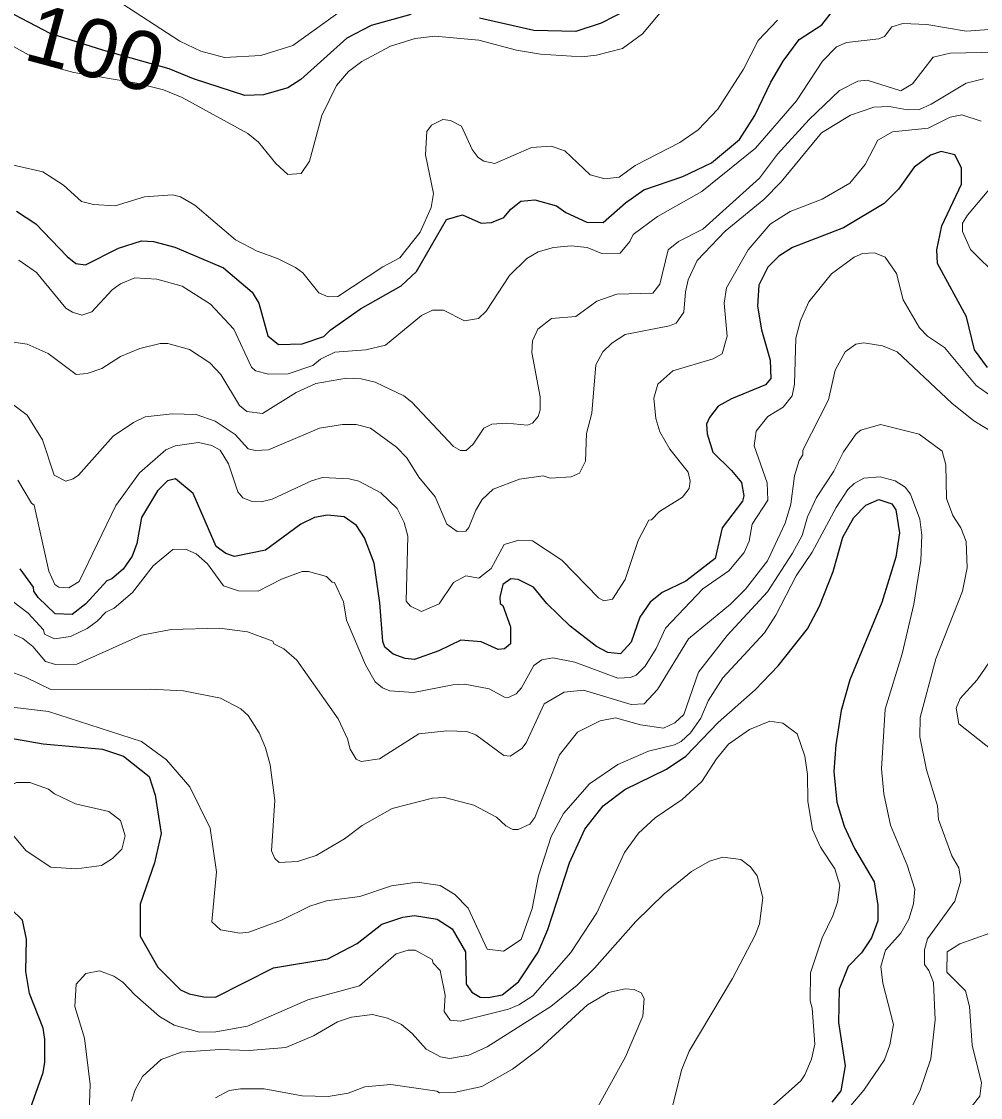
# Model space of a CAD drawing. Extents: x 673.3 to 698.5, y 6984.3 to 7012.3.
# Drawn here: x 691.49 to 692.801, y 6989.644 to 6991.114 of the extents above; entities that cross this region are included whole.
import ezdxf
from ezdxf.enums import TextEntityAlignment as Align

# ---------------------------------------------------------------- set-up
doc = ezdxf.new("R2010")
doc.units = 0
doc.header["$LTSCALE"] = 0.032
doc.layers.add('1', color=7, linetype='Continuous', lineweight=25)
doc.layers.add('2', color=7, linetype='Continuous', lineweight=13)
doc.layers.add('61', color=7, linetype='Continuous')

msp = doc.modelspace()

# ---------------------------------------------------------------- linework, layer by layer
at = {"layer": '1'}
for points in [[(691.4835, 6990.8551), (691.5099, 6990.8381), (691.5524, 6990.7933), (691.5645, 6990.7835), (691.5777, 6990.782), (691.623, 6990.8046), (691.6542, 6990.8145), (691.6705, 6990.8137), (691.6997, 6990.8058), (691.7661, 6990.7779), (691.8056, 6990.7444), (691.8148, 6990.7295), (691.8271, 6990.6849), (691.8416, 6990.6729), (691.8737, 6990.6739), (691.9036, 6990.6837), (691.9121, 6990.6928), (691.9534, 6990.7218), (692.0092, 6990.7532), (692.0302, 6990.7728), (692.071, 6990.844), (692.0929, 6990.8503), (692.1185, 6990.839), (692.1324, 6990.8397), (692.1495, 6990.8465), (692.1589, 6990.8581), (692.1728, 6990.8689), (692.1917, 6990.8708), (692.2216, 6990.8626), (692.2341, 6990.8533), (692.2628, 6990.84), (692.2851, 6990.8398), (692.3157, 6990.8667), (692.341, 6990.8842), (692.3943, 6990.9028), (692.4331, 6990.9213), (692.4718, 6990.9532), (692.4926, 6990.986), (692.5144, 6991.0314), (692.5312, 6991.0602), (692.5533, 6991.0897), (692.584, 6991.11), (692.6005, 6991.1309)], [(692.3179, 6991.1306), (692.2826, 6991.1124), (692.2479, 6991.1006), (692.1904, 6991.102), (692.116, 6991.119)], [(692.0223, 6991.1239), (691.9683, 6991.1092), (691.9347, 6991.0919), (691.8719, 6991.0354), (691.8543, 6991.0237), (691.821, 6991.0144), (691.7954, 6991.0132), (691.7252, 6991.0363), (691.6921, 6991.05), (691.6027, 6991.0749), (691.5292, 6991.098), (691.471, 6991.1285)], [(692.8105, 6990.6415), (692.7927, 6990.6657), (692.782, 6990.7106), (692.7423, 6990.7836), (692.7415, 6990.8023), (692.7481, 6990.835), (692.7748, 6990.8922), (692.7748, 6990.9144), (692.7659, 6990.9322), (692.7471, 6990.9367), (692.7325, 6990.9318), (692.7105, 6990.9155), (692.6891, 6990.8851), (692.6691, 6990.8657), (692.6139, 6990.8326), (692.5438, 6990.8057), (692.5254, 6990.7939), (692.5105, 6990.7788), (692.498, 6990.7539), (692.4963, 6990.7254), (692.5015, 6990.6931), (692.5134, 6990.6516), (692.5142, 6990.6267), (692.5072, 6990.6177), (692.4605, 6990.5987), (692.4426, 6990.5889), (692.4304, 6990.5734), (692.4263, 6990.5642), (692.4272, 6990.5507), (692.4352, 6990.5256), (692.4608, 6990.5007), (692.4741, 6990.4842), (692.4776, 6990.466), (692.4759, 6990.4589), (692.4477, 6990.4225), (692.4383, 6990.3804), (692.398, 6990.3497), (692.3661, 6990.334), (692.3496, 6990.3208), (692.3353, 6990.3003), (692.3237, 6990.266), (692.309, 6990.2503), (692.2915, 6990.2518), (692.2759, 6990.26), (692.2403, 6990.2879), (692.2083, 6990.3191), (692.1901, 6990.3413), (692.1689, 6990.3519), (692.1592, 6990.3526), (692.148, 6990.3448), (692.1438, 6990.3278), (692.1446, 6990.3189), (692.1479, 6990.3164), (692.1584, 6990.2871), (692.1584, 6990.2637), (692.1506, 6990.257), (692.1415, 6990.2559), (692.1184, 6990.2664), (692.0908, 6990.2688), (692.0608, 6990.2543), (692.0274, 6990.2422), (692.0145, 6990.2436), (691.9984, 6990.2496), (691.987, 6990.2595), (691.9841, 6990.267), (691.98, 6990.3197), (691.9724, 6990.3739), (691.959, 6990.4086), (691.948, 6990.4254), (691.9311, 6990.4375), (691.9083, 6990.4399), (691.8907, 6990.4367)], [(691.8907, 6990.4367), (691.8719, 6990.4272), (691.8236, 6990.3919), (691.7812, 6990.383), (691.7697, 6990.3871), (691.7561, 6990.3968), (691.7249, 6990.4695), (691.7006, 6990.4895), (691.6896, 6990.4866), (691.6759, 6990.473), (691.6542, 6990.4363), (691.6477, 6990.4009), (691.6415, 6990.3836), (691.6291, 6990.3661), (691.6135, 6990.3528), (691.6068, 6990.35), (691.5783, 6990.3183), (691.5595, 6990.3039), (691.5362, 6990.3048), (691.5128, 6990.3273), (691.5069, 6990.336), (691.5066, 6990.3415), (691.4883, 6990.3664)], [(691.4464, 6990.1401), (691.52, 6990.1272), (691.6007, 6990.1198), (691.6298, 6990.1101), (691.6648, 6990.0824), (691.673, 6990.0568), (691.6812, 6990.0044), (691.6722, 6989.9646), (691.6523, 6989.9079), (691.6526, 6989.8644), (691.6766, 6989.8219), (691.7076, 6989.791), (691.7194, 6989.7855), (691.7392, 6989.7812), (691.7552, 6989.7811), (691.8348, 6989.8208), (691.909, 6989.8335), (691.949, 6989.8543), (691.9827, 6989.8805), (692.0112, 6989.8903), (692.0275, 6989.8926), (692.0582, 6989.8877), (692.0787, 6989.8744), (692.0972, 6989.8428), (692.0982, 6989.7985), (692.1055, 6989.7876), (692.117, 6989.7809), (692.1285, 6989.7803), (692.147, 6989.7842), (692.1694, 6989.802), (692.1966, 6989.8422), (692.2095, 6989.8734), (692.2391, 6989.9646), (692.2603, 6990.0103), (692.2852, 6990.0422), (692.315, 6990.0646), (692.3719, 6990.0926), (692.398, 6990.1105), (692.4423, 6990.1562), (692.4928, 6990.201), (692.5246, 6990.2336), (692.5643, 6990.2845), (692.5807, 6990.3155), (692.5995, 6990.3627), (692.613, 6990.4096), (692.6278, 6990.4364), (692.6443, 6990.4535), (692.6619, 6990.4609), (692.68, 6990.4554), (692.6853, 6990.4469), (692.6901, 6990.4157), (692.6851, 6990.3822), (692.6663, 6990.3204), (692.6224, 6990.2148), (692.6105, 6990.1726), (692.6032, 6990.126), (692.6006, 6990.0893), (692.6046, 6990.0476), (692.6146, 6990.0146), (692.6289, 6989.9841), (692.6557, 6989.9385), (692.6608, 6989.9063), (692.6607, 6989.885), (692.6519, 6989.862), (692.6382, 6989.8416), (692.6202, 6989.8229), (692.608, 6989.7919), (692.607, 6989.7463), (692.616, 6989.6871), (692.6101, 6989.653), (692.598, 6989.6374)], [(691.5223, 6989.692), (691.5223, 6989.7235), (691.5196, 6989.7386), (691.501, 6989.7858), (691.4963, 6989.8158), (691.497, 6989.8603), (691.4915, 6989.8863), (691.46, 6989.9161)], [(691.5004, 6989.623), (691.5199, 6989.6779), (691.5223, 6989.692)]]:
    msp.add_lwpolyline(points, dxfattribs=at)
at = {"layer": '2'}
for points in [[(691.6198, 6991.1445), (691.7066, 6991.0876), (691.7352, 6991.0737), (691.7676, 6991.0654), (691.8172, 6991.0682), (691.8611, 6991.0817), (691.9309, 6991.132)], [(692.3701, 6991.1344), (692.3389, 6991.0977), (692.3118, 6991.0774), (692.2762, 6991.0685), (692.2562, 6991.0663), (692.1998, 6991.0696), (692.167, 6991.0752), (692.1152, 6991.0889), (692.0552, 6991.0946), (692.0282, 6991.0912), (691.9947, 6991.0808)], [(692.4153, 6990.9664), (692.4419, 6990.9948), (692.4769, 6991.0493), (692.4973, 6991.0883), (692.5236, 6991.1163)], [(692.8129, 6991.1037), (692.7815, 6991.1012), (692.7274, 6991.1102), (692.6948, 6991.1117), (692.6798, 6991.107), (692.6699, 6991.0941), (692.6622, 6991.0906), (692.6179, 6991.0858), (692.6043, 6991.0799), (692.5849, 6991.0602), (692.5496, 6991.0062), (692.4936, 6990.9413), (692.4199, 6990.8819), (692.3595, 6990.8478), (692.3263, 6990.8235), (692.3218, 6990.8137), (692.3084, 6990.7976), (692.2832, 6990.7973), (692.2634, 6990.8055), (692.2417, 6990.8079), (692.2172, 6990.8054), (692.1966, 6990.7998), (692.1808, 6990.7906), (692.157, 6990.7674), (692.1253, 6990.7184), (692.1149, 6990.7087), (692.0957, 6990.7054), (692.0671, 6990.7199), (692.0519, 6990.72), (692.037, 6990.7127), (691.9878, 6990.672), (691.9607, 6990.6655), (691.9184, 6990.6623), (691.8991, 6990.6528), (691.8882, 6990.6444), (691.8547, 6990.6329), (691.8279, 6990.6324), (691.8101, 6990.6369), (691.8046, 6990.6418)], [(691.9947, 6991.0808), (691.9555, 6991.0596), (691.9371, 6991.046), (691.9206, 6991.027), (691.9008, 6990.9858), (691.8837, 6990.9234), (691.8723, 6990.9066), (691.8541, 6990.9055), (691.838, 6990.9206), (691.814, 6990.9495), (691.7994, 6990.9615), (691.7099, 6991.0106), (691.6842, 6991.0211), (691.6477, 6991.0303), (691.5617, 6991.0449), (691.5262, 6991.0545), (691.4493, 6991.0969)], [(691.9738, 6990.6213), (692.0128, 6990.6026), (692.0238, 6990.594), (692.0807, 6990.5337), (692.0902, 6990.5279), (692.098, 6990.5279), (692.1076, 6990.5366), (692.1222, 6990.5586), (692.1329, 6990.5643), (692.1532, 6990.5653), (692.1816, 6990.5628), (692.1887, 6990.5656), (692.1962, 6990.5746), (692.199, 6990.5835), (692.199, 6990.6014), (692.1877, 6990.662), (692.1885, 6990.6782), (692.196, 6990.6941), (692.2146, 6990.7085), (692.2477, 6990.7111), (692.2765, 6990.7322), (692.3041, 6990.742), (692.3533, 6990.7431), (692.3628, 6990.7553), (692.3743, 6990.8024), (692.388, 6990.8136), (692.4214, 6990.8308), (692.4991, 6990.9005), (692.5235, 6990.933), (692.5669, 6990.9804), (692.6083, 6991.0201), (692.6331, 6991.0327), (692.646, 6991.0344), (692.6919, 6991.0199), (692.7079, 6991.0293), (692.7363, 6991.0658), (692.7595, 6991.071), (692.824, 6991.0727)], [(691.4778, 6990.5912), (691.498, 6990.5765), (691.5189, 6990.5428), (691.5348, 6990.4943), (691.5506, 6990.4864), (691.5609, 6990.4893), (691.5681, 6990.4946), (691.6154, 6990.5475), (691.6433, 6990.5665), (691.6592, 6990.5742), (691.696, 6990.5783), (691.7291, 6990.5775), (691.7547, 6990.5684), (691.7821, 6990.5498), (691.7999, 6990.5305), (691.8098, 6990.5279), (691.8278, 6990.529), (691.8975, 6990.5588), (691.9289, 6990.5636), (691.9477, 6990.5636), (691.9672, 6990.5586), (692.0028, 6990.5327), (692.0168, 6990.5179), (692.0331, 6990.4918), (692.0556, 6990.4646), (692.0714, 6990.4274), (692.0858, 6990.4172), (692.0973, 6990.4177), (692.1018, 6990.4229), (692.1112, 6990.4467), (692.1197, 6990.461), (692.135, 6990.4751), (692.1708, 6990.4888), (692.2034, 6990.4935), (692.2129, 6990.4904), (692.2415, 6990.4923), (692.253, 6990.4973), (692.2609, 6990.5133), (692.2624, 6990.5513), (692.2699, 6990.5789), (692.2752, 6990.6452), (692.2846, 6990.663), (692.297, 6990.6746), (692.3153, 6990.6865), (692.3761, 6990.6986), (692.3848, 6990.7023), (692.3954, 6990.7171), (692.3976, 6990.7451), (692.4016, 6990.7615), (692.4138, 6990.7876), (692.4519, 6990.8279), (692.5049, 6990.8712), (692.5284, 6990.8955), (692.5837, 6990.9621), (692.6233, 6990.9863), (692.655, 6990.9975), (692.6761, 6990.9985), (692.7011, 6990.9937), (692.7175, 6990.9944), (692.7336, 6991.0015), (692.7813, 6991.0303)], [(692.7813, 6991.0303), (692.8052, 6991.036)], [(691.7001, 6990.5344), (691.7321, 6990.5392), (691.7503, 6990.5351), (691.7619, 6990.5284), (691.7731, 6990.5099), (691.7858, 6990.4714), (691.7929, 6990.4635), (691.8055, 6990.4582), (691.8179, 6990.4579), (691.8327, 6990.4618), (691.8864, 6990.4867), (691.9016, 6990.4911), (691.9379, 6990.4895), (691.9512, 6990.4863), (691.9814, 6990.4702), (692.0036, 6990.4488), (692.0134, 6990.4299), (692.0183, 6990.411), (692.0159, 6990.3221), (692.0218, 6990.3154), (692.037, 6990.3081), (692.0613, 6990.3186), (692.0808, 6990.3476), (692.0976, 6990.3567), (692.1152, 6990.3536), (692.132, 6990.367), (692.1501, 6990.3998), (692.1699, 6990.4056), (692.1885, 6990.4048), (692.2288, 6990.3784), (692.2788, 6990.3268), (692.286, 6990.3228), (692.2981, 6990.325), (692.3155, 6990.3519), (692.3332, 6990.4051), (692.3477, 6990.4327), (692.3513, 6990.4335), (692.3622, 6990.4449), (692.3938, 6990.4645), (692.4027, 6990.4761), (692.4041, 6990.4861), (692.4013, 6990.4987), (692.3762, 6990.53), (692.3629, 6990.5537), (692.3574, 6990.5718), (692.3546, 6990.5998), (692.3601, 6990.6186), (692.3804, 6990.6372), (692.4358, 6990.6532), (692.4479, 6990.6604), (692.4547, 6990.6843), (692.4506, 6990.7294), (692.4538, 6990.7506), (692.4835, 6990.8023), (692.5136, 6990.8375), (692.5407, 6990.8547), (692.5845, 6990.8717), (692.6226, 6990.8937), (692.6432, 6990.9192), (692.6608, 6990.9521), (692.6809, 6990.9635), (692.7295, 6990.9685), (692.7596, 6990.9836), (692.7754, 6990.987), (692.802, 6990.9784)], [(691.4468, 6990.9253), (691.5193, 6990.9088), (691.5477, 6990.8909), (691.5723, 6990.8686), (691.5885, 6990.8642), (691.6184, 6990.8626), (691.6585, 6990.8746), (691.6966, 6990.8774), (691.7077, 6990.8748), (691.7273, 6990.8635), (691.7829, 6990.8161), (691.8125, 6990.8005), (691.8402, 6990.7907), (691.8647, 6990.7784), (691.8746, 6990.7708), (691.8964, 6990.7434), (691.9095, 6990.738), (691.9227, 6990.7388), (691.9841, 6990.7791), (692.0075, 6990.7915), (692.0352, 6990.8267), (692.0501, 6990.8604), (692.0532, 6990.8796), (692.0426, 6990.9321), (692.0443, 6990.9641), (692.0506, 6990.973), (692.0661, 6990.9805), (692.0764, 6990.979), (692.0916, 6990.9715), (692.1064, 6990.9397), (692.1142, 6990.9288), (692.1222, 6990.9234), (692.1371, 6990.9204), (692.1871, 6990.9424), (692.2143, 6990.944), (692.233, 6990.9378), (692.2676, 6990.9049), (692.2876, 6990.8992), (692.3073, 6990.9017), (692.329, 6990.9175), (692.3899, 6990.9493), (692.4153, 6990.9664)], [(692.8173, 6990.8902), (692.783, 6990.8499), (692.7765, 6990.8386), (692.7764, 6990.8275), (692.7874, 6990.803), (692.8261, 6990.7645)], [(692.8262, 6990.595), (692.795, 6990.6168), (692.7517, 6990.669), (692.7285, 6990.6844), (692.7175, 6990.6958), (692.6953, 6990.7342), (692.6863, 6990.77), (692.6707, 6990.7922), (692.6562, 6990.7981), (692.6397, 6990.7973), (692.6282, 6990.7925), (692.5971, 6990.7695), (692.5662, 6990.7312), (692.5551, 6990.706), (692.5486, 6990.6815), (692.5467, 6990.6188), (692.5435, 6990.603), (692.5313, 6990.5873), (692.5105, 6990.5746), (692.4943, 6990.5547), (692.4915, 6990.5346), (692.5093, 6990.484), (692.5101, 6990.4603), (692.489, 6990.4275), (692.4848, 6990.4041), (692.478, 6990.3887), (692.4568, 6990.3638), (692.4215, 6990.3391), (692.3706, 6990.2851), (692.3577, 6990.2573), (692.3427, 6990.2335), (692.3302, 6990.2211), (692.3228, 6990.2177), (692.3053, 6990.2169), (692.2466, 6990.2389), (692.2166, 6990.2445), (692.2016, 6990.2419), (692.1905, 6990.2341), (692.1736, 6990.2035), (692.1664, 6990.1956), (692.1559, 6990.1907), (692.1504, 6990.191), (692.1292, 6990.2022), (692.0962, 6990.2086), (692.0796, 6990.2078), (692.0262, 6990.1973), (691.9936, 6990.1995), (691.9837, 6990.2037), (691.9734, 6990.2121), (691.9603, 6990.235), (691.9345, 6990.296), (691.9302, 6990.3213), (691.9182, 6990.3475), (691.9146, 6990.3482), (691.9073, 6990.356), (691.8825, 6990.3625), (691.8737, 6990.3625), (691.8454, 6990.3522), (691.8135, 6990.3356), (691.7866, 6990.3361), (691.7665, 6990.3432), (691.7446, 6990.3731), (691.7291, 6990.3869), (691.7145, 6990.3934), (691.6971, 6990.3929), (691.6703, 6990.3706), (691.642, 6990.3341), (691.6167, 6990.3126), (691.6054, 6990.3071), (691.5937, 6990.2948), (691.5799, 6990.285), (691.5571, 6990.274), (691.5354, 6990.2705), (691.5218, 6990.2769), (691.5204, 6990.283), (691.4991, 6990.3059), (691.4568, 6990.3377)], [(691.8046, 6990.6418), (691.7806, 6990.6938), (691.7485, 6990.7283), (691.7099, 6990.7525), (691.6752, 6990.7624), (691.645, 6990.7641), (691.6255, 6990.7561), (691.6143, 6990.7477), (691.5863, 6990.7175), (691.5728, 6990.7132), (691.5597, 6990.717), (691.5507, 6990.7227), (691.5108, 6990.7713), (691.4865, 6990.7884)], [(691.4454, 6990.681), (691.4979, 6990.6736), (691.5267, 6990.6609), (691.5649, 6990.6321), (691.58, 6990.6335), (691.5999, 6990.64), (691.6255, 6990.6564), (691.652, 6990.6674), (691.6797, 6990.6743), (691.6901, 6990.6744), (691.7197, 6990.6661), (691.7476, 6990.6479), (691.7627, 6990.6319), (691.788, 6990.5898), (691.798, 6990.5815), (691.8194, 6990.5786), (691.8656, 6990.6072), (691.8923, 6990.6199), (691.9342, 6990.6271), (691.9545, 6990.6262), (691.9738, 6990.6213)], [(691.4546, 6990.2882), (691.4919, 6990.271), (691.5058, 6990.26), (691.523, 6990.2398), (691.5365, 6990.2354), (691.566, 6990.2362), (691.654, 6990.2755), (691.6946, 6990.2835), (691.7608, 6990.2851), (691.7992, 6990.2802), (691.8336, 6990.2675), (691.8353, 6990.2639), (691.8487, 6990.2569), (691.8665, 6990.2415), (691.9229, 6990.1614), (691.9359, 6990.134), (691.9396, 6990.12), (691.9476, 6990.1062), (691.9545, 6990.1028), (691.9795, 6990.1068), (692.0335, 6990.1409), (692.0716, 6990.145), (692.0989, 6990.1442), (692.1113, 6990.1396), (692.1493, 6990.1112), (692.158, 6990.1103), (692.1741, 6990.121), (692.18, 6990.1287), (692.2048, 6990.1816), (692.2318, 6990.1977), (692.2585, 6990.2004), (692.3233, 6990.181), (692.3413, 6990.1818), (692.3595, 6990.2013), (692.4019, 6990.2705), (692.4593, 6990.3182), (692.4798, 6990.3387), (692.5099, 6990.3775), (692.5338, 6990.4288), (692.5419, 6990.4546), (692.5468, 6990.4936), (692.5533, 6990.5146), (692.558, 6990.522), (692.5582, 6990.5284), (692.593, 6990.5973), (692.6024, 6990.6377), (692.616, 6990.663), (692.6304, 6990.6735), (692.6416, 6990.6751), (692.667, 6990.6712), (692.6873, 6990.6628), (692.762, 6990.5927), (692.7917, 6990.5687), (692.822, 6990.5506)], [(692.7739, 6990.4223), (692.763, 6990.4392), (692.7545, 6990.4625), (692.7536, 6990.5083), (692.7486, 6990.527), (692.717, 6990.5506), (692.6643, 6990.5636), (692.6373, 6990.5558), (692.6309, 6990.5508), (692.6137, 6990.5264), (692.6004, 6990.4999), (692.5766, 6990.4638), (692.5643, 6990.4375), (692.5572, 6990.412), (692.5442, 6990.3876), (692.5099, 6990.3349), (692.4548, 6990.2753), (692.4156, 6990.2249), (692.3954, 6990.1673), (692.383, 6990.1558), (692.3676, 6990.1484), (692.3364, 6990.1529), (692.3023, 6990.1628), (692.2811, 6990.1588), (692.2502, 6990.1433), (692.2256, 6990.112), (692.1917, 6990.0263), (692.1851, 6990.0172), (692.1689, 6990.0099), (692.1616, 6990.01), (692.1524, 6990.0149), (692.1393, 6990.0271), (692.1084, 6990.0433), (692.0685, 6990.0537), (692.0519, 6990.0531), (691.997, 6990.0388), (691.956, 6990.0157), (691.9317, 6989.9975), (691.8931, 6989.9746), (691.8673, 6989.9663), (691.8425, 6989.965), (691.8364, 6989.9704), (691.8318, 6989.9807), (691.8366, 6990.0496), (691.83, 6990.0984), (691.8238, 6990.1219), (691.8152, 6990.1422), (691.8002, 6990.166), (691.7899, 6990.175), (691.762, 6990.1897), (691.7115, 6990.1996), (691.6662, 6990.202), (691.5305, 6990.2013), (691.4959, 6990.2185), (691.4708, 6990.2272)], [(691.485, 6990.4877), (691.5038, 6990.4561), (691.5076, 6990.4535), (691.5276, 6990.3631), (691.5358, 6990.3451), (691.5413, 6990.3413), (691.5549, 6990.3406), (691.569, 6990.3492), (691.6191, 6990.4527), (691.6515, 6990.4975), (691.6873, 6990.5289), (691.7001, 6990.5344)], [(691.4732, 6990.1776), (691.527, 6990.1712), (691.6542, 6990.1304), (691.6882, 6990.1053), (691.7203, 6990.0683), (691.7479, 6990.0117), (691.7569, 6989.9524), (691.7504, 6989.884), (691.762, 6989.873), (691.7887, 6989.8683), (691.8011, 6989.8699), (691.8456, 6989.8861), (691.8844, 6989.9052), (691.9072, 6989.9126), (691.9526, 6989.9187), (691.9957, 6989.9332), (692.0311, 6989.9382), (692.0624, 6989.9335), (692.0824, 6989.9213), (692.1005, 6989.9024), (692.1268, 6989.8465), (692.1488, 6989.8439), (692.1732, 6989.8599), (692.188, 6989.9023), (692.1967, 6989.9467), (692.214, 6990.0007), (692.2312, 6990.0317), (692.2664, 6990.0724), (692.3051, 6990.0991), (692.347, 6990.117), (692.3829, 6990.1258), (692.3918, 6990.1303), (692.4048, 6990.1423), (692.4186, 6990.1624), (692.4289, 6990.1861), (692.4486, 6990.2173), (692.5056, 6990.2789), (692.5214, 6990.3029), (692.5491, 6990.3566), (692.5711, 6990.3892), (692.6039, 6990.4504), (692.6197, 6990.4746), (692.6285, 6990.4832), (692.6415, 6990.4904), (692.6637, 6990.492), (692.6844, 6990.4868), (692.6982, 6990.478), (692.7052, 6990.4682), (692.7179, 6990.4344), (692.721, 6990.4125), (692.7194, 6990.3778), (692.7097, 6990.318), (692.6941, 6990.2503), (692.6706, 6990.1747), (692.6656, 6990.093), (692.6689, 6990.059), (692.6781, 6990.0158), (692.7006, 6989.9613), (692.7111, 6989.9285), (692.7095, 6989.9083), (692.703, 6989.8875), (692.6919, 6989.8685), (692.6711, 6989.8449), (692.6649, 6989.8229), (692.6673, 6989.7998), (692.682, 6989.7437), (692.6772, 6989.7157), (692.6696, 6989.6953), (692.6416, 6989.6539), (692.5855, 6989.5877)], [(692.7079, 6989.6326), (692.7182, 6989.6526), (692.7331, 6989.6967), (692.739, 6989.75), (692.7366, 6989.8008), (692.7303, 6989.8172), (692.7244, 6989.8254), (692.7244, 6989.8457), (692.7284, 6989.8608), (692.7658, 6989.9122), (692.7739, 6989.9399), (692.7715, 6989.9578), (692.7619, 6989.9739), (692.7437, 6990.0235), (692.7422, 6990.0425), (692.7271, 6990.0916), (692.7179, 6990.1367), (692.7186, 6990.163), (692.7397, 6990.2432), (692.7765, 6990.3359), (692.7829, 6990.3676), (692.7814, 6990.4038), (692.7739, 6990.4223)], [(692.8241, 6990.2554), (692.7964, 6990.2146), (692.7734, 6990.1893), (692.7675, 6990.1757), (692.7713, 6990.1543), (692.8344, 6990.1049)], [(692.5017, 6989.6188), (692.5552, 6989.6666), (692.5611, 6989.6747), (692.5701, 6989.6962), (692.5744, 6989.7165), (692.5711, 6989.7658), (692.568, 6989.7757), (692.5684, 6989.814), (692.5844, 6989.862), (692.5993, 6989.892), (692.6055, 6989.9108), (692.6087, 6989.9338), (692.6021, 6989.9561), (692.5823, 6989.9861), (692.5713, 6990.0102), (692.5648, 6990.0488), (692.5647, 6990.0851), (692.5607, 6990.1103), (692.5506, 6990.1406), (692.5307, 6990.1556), (692.513, 6990.1581), (692.4852, 6990.1469), (692.4567, 6990.1265), (692.4401, 6990.1068), (692.4201, 6990.0756), (692.3932, 6990.051), (692.3562, 6990.0261), (692.3334, 6990.005), (692.3144, 6989.9784), (692.2766, 6989.8962), (692.2412, 6989.8419), (692.1892, 6989.7828), (692.17, 6989.7702), (692.1559, 6989.7644), (692.0903, 6989.7481), (692.0761, 6989.7494), (692.068, 6989.7611), (692.0695, 6989.7835), (692.0623, 6989.8175), (692.0527, 6989.8274), (692.0514, 6989.8324), (692.0285, 6989.8453), (692.0186, 6989.8452), (692.0023, 6989.8402), (691.9522, 6989.7966), (691.8816, 6989.7773), (691.7993, 6989.7412), (691.7558, 6989.7334), (691.7334, 6989.7331), (691.6988, 6989.7425), (691.6789, 6989.7545), (691.6449, 6989.7839), (691.6289, 6989.8014), (691.6162, 6989.8094), (691.597, 6989.8167), (691.5781, 6989.8133), (691.5647, 6989.7985), (691.563, 6989.7682), (691.5761, 6989.7247), (691.5841, 6989.6613), (691.5814, 6989.5865)], [(691.6404, 6989.6388), (691.6454, 6989.6544), (691.6557, 6989.6725), (691.6809, 6989.6958), (691.7086, 6989.7058), (691.7615, 6989.7094), (691.8014, 6989.7078), (691.8514, 6989.7123), (691.8894, 6989.728), (691.9223, 6989.7472), (691.9412, 6989.7534), (691.9699, 6989.7574), (691.9903, 6989.7523), (692.0096, 6989.7434), (692.0243, 6989.731), (692.0432, 6989.7097), (692.063, 6989.6995), (692.0754, 6989.6972), (692.1015, 6989.7016), (692.1269, 6989.7128), (692.2137, 6989.768), (692.2495, 6989.7973), (692.2735, 6989.8205), (692.3299, 6989.8842), (692.3687, 6989.9223), (692.406, 6989.9528), (692.4307, 6989.9666), (692.4486, 6989.9723), (692.4735, 6989.9691), (692.4867, 6989.9592), (692.4957, 6989.9465), (692.5036, 6989.9168), (692.4987, 6989.8813), (692.4932, 6989.8654), (692.4622, 6989.8066), (692.4028, 6989.7072), (692.3921, 6989.6812), (692.3741, 6989.6079)], [(692.8342, 6989.8757), (692.7726, 6989.854), (692.7553, 6989.8429), (692.7551, 6989.8149), (692.7803, 6989.7894), (692.7861, 6989.7679), (692.7894, 6989.7154), (692.8025, 6989.6637), (692.7999, 6989.6456), (692.7897, 6989.6322)], [(692.3151, 6989.7924), (692.2925, 6989.7874), (692.2637, 6989.7706), (692.1984, 6989.7104), (692.1614, 6989.6824), (692.1194, 6989.6587), (692.0816, 6989.6508), (692.0615, 6989.65), (692.0577, 6989.6523), (691.9949, 6989.6613), (691.9593, 6989.6585), (691.9366, 6989.6497), (691.9093, 6989.6451), (691.874, 6989.646), (691.8218, 6989.6557), (691.7894, 6989.6556), (691.7742, 6989.6531), (691.7554, 6989.6435)], [(692.2731, 6989.6218), (692.3158, 6989.6994), (692.3393, 6989.7548), (692.3415, 6989.7791), (692.3371, 6989.7867), (692.3274, 6989.7915), (692.3151, 6989.7924)]]:
    msp.add_lwpolyline(points, dxfattribs=at)
msp.add_lwpolyline([(691.4966, 6989.9807), (691.4664, 6990.0168), (691.4572, 6990.0376), (691.4587, 6990.0504), (691.4652, 6990.0652), (691.4832, 6990.0742), (691.5014, 6990.0743), (691.527, 6990.0653), (691.5355, 6990.0587), (691.5641, 6990.0452), (691.6094, 6990.0348), (691.6255, 6990.0222), (691.6317, 6990.0016), (691.6273, 6989.9831), (691.6145, 6989.9702), (691.5995, 6989.9609), (691.5656, 6989.9562), (691.5304, 6989.9586)], close=True, dxfattribs=at)

# ---------------------------------------------------------------- texts
at = {"layer": '61', "width": 1.05}
msp.add_text('100', height=0.08, rotation=345.069, dxfattribs=at).set_placement((691.5812, 6991.0392), align=Align.CENTER)

doc.saveas('drawing.dxf')
